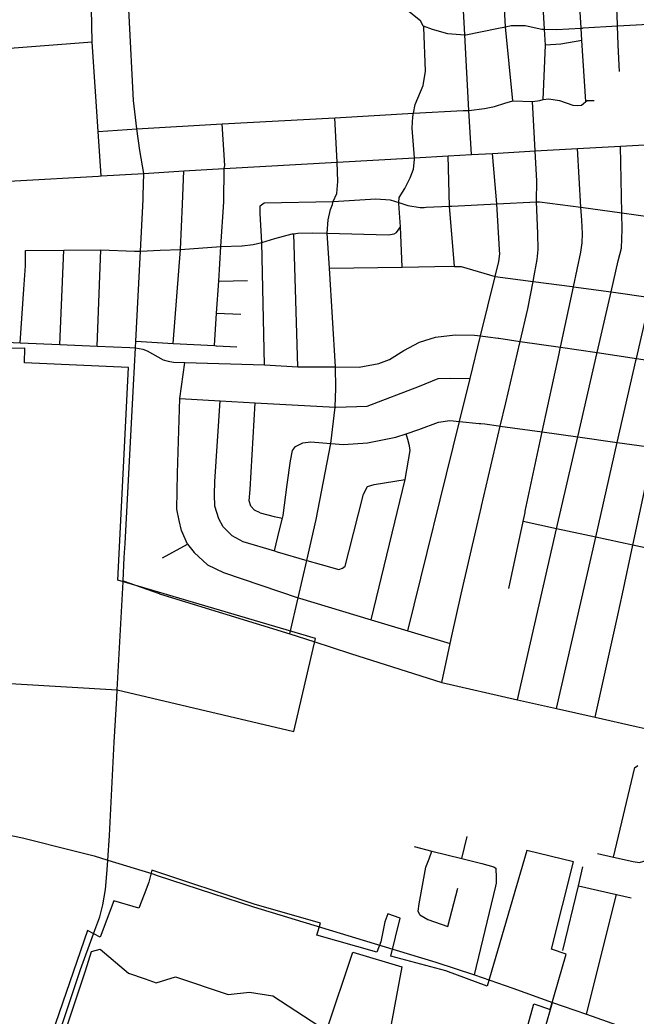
# Model space of a CAD drawing. Extents: x 1729596 to 1934326, y 644115 to 911751.
# Drawn here: x 1802200 to 1807203, y 701344 to 709438 of the extents above; entities that cross this region are included whole.
import ezdxf

# ---------------------------------------------------------------- set-up
doc = ezdxf.new("R2010")
doc.units = 0
for name, color, linetype in [('GM_X_City_Street', 7, 'Continuous'), ('GM_X_Corporation', 7, 'Continuous'), ('GM_X_County_Road', 7, 'Continuous')]:
    doc.layers.add(name, color=color, linetype=linetype)

msp = doc.modelspace()

# ---------------------------------------------------------------- linework, layer by layer
at = {"layer": 'GM_X_City_Street'}
for points in [[(1806794.3, 708774.4), (1806763.4, 709272.3), (1806757.2, 709372.1), (1806703.3, 710243.7), (1806682.4, 710580.3), (1806661.3, 710943.6), (1806624.4, 711578.1), (1806595.1, 712230.9), (1806595.1, 712310.4), (1806587.6, 712492.2)], [(1803206.5, 708189.8), (1803173.4, 708376), (1803148.3, 708552.6), (1803122.8, 708783.1), (1803087.3, 709471.8), (1803038.3, 710396.4), (1802987, 711350.7), (1802958.5, 711892.7), (1802961.2, 711953.8), (1802969.3, 711994.5), (1802984.3, 712044.8), (1803007.4, 712093.7), (1803059, 712110), (1803101.1, 712118.1), (1803150, 712119.5), (1803159.5, 712168.4), (1803154, 712301.5)], [(1806203, 708781.8), (1806142.6, 709382.8), (1806096.8, 710220.2), (1806077.7, 710569.4), (1806029.4, 711451.3)], [(1807052.1, 709395.1), (1807051.9, 709400), (1807017.3, 710255.1), (1807003.5, 710597.6)], [(1805403.2, 708305), (1805404.4, 708317.3), (1805384.3, 708558.9), (1805386.2, 708608.2), (1805391.4, 708650.7), (1805396.6, 708681.9), (1805410.1, 708752.3), (1805474.9, 708906.4), (1805492.5, 709021.3), (1805478.5, 709380.6), (1805473.4, 709389.9), (1805451.3, 709430.2), (1805388.4, 709481.8), (1805365.5, 709500.6), (1805305.3, 709589.6), (1805199.2, 709936.7), (1805189.7, 710185.9), (1805169.5, 710480.6), (1805168.7, 710491.8)], [(1802858.4, 708170.7), (1802835.8, 708532.6), (1802787.4, 709261.2), (1802781.9, 709529.1), (1802734.7, 710192.3), (1802734, 710204)], [(1805867.1, 708344.3), (1805843.7, 708703.3), (1805811.3, 709316.8), (1805764.5, 710206.7)], [(1806448.7, 708791.3), (1806466.6, 709232.9), (1806459.1, 709363.3), (1806409, 710233)], [(1806772.9, 709373), (1807052.3, 709389), (1807402.6, 709409.1), (1807746.7, 709428.8), (1808073, 709447.5), (1808404, 709466.5), (1808681.9, 709482.4), (1808688.4, 709482.8), (1809068.9, 709514.9), (1809402, 709522.5), (1809765.2, 709542.6), (1810118.9, 709562.3), (1810432.2, 709579.7)], [(1805473.4, 709389.9), (1805547.2, 709362), (1805672.4, 709328.7), (1805811.3, 709316.8), (1805821.2, 709316), (1806071, 709367.8), (1806142.6, 709382.8), (1806188.9, 709392.5), (1806303.3, 709393.1), (1806436.5, 709363.9), (1806459.1, 709363.3), (1806557, 709360.6), (1806757.2, 709372.1), (1806766.5, 709372.6), (1806772.9, 709373)], [(1807058.6, 709233.9), (1807058.5, 709236.6), (1807052.3, 709389), (1807052.1, 709395.1)], [(1802081.7, 709206.4), (1802787.4, 709261.2)], [(1806763.4, 709272.3), (1806591.4, 709241.3), (1806466.6, 709232.9)], [(1807067.3, 709018.9), (1807058.6, 709233.9)], [(1805799.3, 708701.2), (1805843.7, 708703.3), (1805972.1, 708718.4), (1806053, 708734.6), (1806136.6, 708760.6), (1806203, 708781.8), (1806361.9, 708776.6), (1806421.7, 708784.4), (1806448.7, 708791.3), (1806495.2, 708796.8), (1806581.8, 708782.7), (1806689, 708746.9), (1806727.3, 708741.7), (1806759.3, 708744.4), (1806777.1, 708758.9), (1806794.3, 708774.4), (1806804.7, 708783.7), (1806862.9, 708782.9)], [(1806382.7, 708373.8), (1806361.9, 708776.6)], [(1802835.8, 708532.6), (1803148.3, 708552.6), (1803842.8, 708594.3), (1804756, 708643.8), (1805396.6, 708681.9), (1805799.3, 708701.2)], [(1804775.1, 708283.5), (1804756, 708643.8)], [(1803858.4, 708229.7), (1803863.6, 708256.6), (1803842.8, 708594.3)], [(1802838.7, 708169.5), (1802858.4, 708170.7), (1803206.5, 708189.8), (1803531.1, 708211.5), (1803858.4, 708229.7), (1804775.1, 708283.5), (1805404.4, 708317.3), (1805677, 708333), (1805867.1, 708344.3), (1806036.3, 708353.8), (1806382.7, 708373.8), (1806727.9, 708392.6), (1807075.3, 708413.2), (1807419.1, 708431.3)], [(1806577.3, 706724.3), (1806584.1, 706755.9), (1806589.3, 706780), (1806694.3, 707269.6), (1806754.8, 707551.7), (1806764.6, 707625.7), (1806766.5, 707703.9), (1806761.1, 707812.4), (1806754.4, 707915.8), (1806727.9, 708392.6)], [(1806884.5, 706726.4), (1806884.6, 706726.7), (1806886.8, 706736.4), (1806999.5, 707227.6), (1807057.9, 707482), (1807084.5, 707583.7), (1807090.2, 707736.1), (1807086.2, 707870.5), (1807075.3, 708413.2)], [(1807200.9, 706667.1), (1807201.8, 706670.7), (1807205.7, 706688.1), (1807318.6, 707183.7), (1807416.1, 707611.7), (1807439, 707729.6), (1807435.7, 707822.9), (1807431.9, 707932.4), (1807419.1, 708431.3)], [(1805729, 707435.6), (1805689, 707924.7), (1805677, 708333)], [(1806093.4, 707572.1), (1806072.4, 707944), (1806036.3, 708353.8)], [(1806369.5, 707328.4), (1806399.7, 707490.7), (1806408.7, 707572.8), (1806406.2, 707703.2), (1806393.4, 707960.1), (1806393.2, 707966), (1806396.8, 708127.3), (1806382.7, 708373.8)], [(1803856.5, 707962.9), (1803858.4, 708229.7)], [(1804390.5, 704449.5), (1804458.6, 704743.7), (1804528.8, 705046.7), (1804606, 705379.8), (1804723.1, 705995.8), (1804723.2, 705996.1), (1804758.5, 706291.3), (1804758.6, 706292.5), (1804764.4, 706446.8), (1804762.3, 706618.4), (1804712.6, 707421.2), (1804694.9, 707705.9), (1804701.9, 707815.1), (1804720.9, 707897.1), (1804737.4, 707939), (1804744.5, 707964), (1804772.6, 708028.4), (1804781, 708126.7), (1804775.1, 708283.5)], [(1805304.8, 707430.5), (1805289.5, 707757.3), (1805275.3, 707947.8), (1805275.9, 707954.6), (1805280.2, 707996.1), (1805326.3, 708068.2), (1805369.7, 708155.9), (1805395.6, 708225.7), (1805403.2, 708305)], [(1799634.6, 707981.4), (1799665.7, 707983.2), (1800517.3, 708031.8), (1800968.6, 708055.2), (1801874, 708112.5), (1802159.6, 708129.9), (1802838.7, 708169.5)], [(1803199.4, 707979.1), (1803201, 708010.6), (1803206.5, 708189.8)], [(1803519.1, 707941.3), (1803531.1, 708211.5)], [(1804150.2, 707927), (1804182.5, 707951.7), (1804744.5, 707964), (1805089.7, 707985.8), (1805206.4, 707976.4), (1805275.9, 707954.6), (1805349.9, 707931.4), (1805450.7, 707913.5), (1805481.8, 707915), (1805497.9, 707915.7)], [(1803037.3, 704873.7), (1803037.6, 704879.9), (1803047.1, 705071.6), (1803053.7, 705184.7), (1803123.2, 706469.5), (1803137.6, 706773.7), (1803139.8, 706829.3), (1803178.2, 707558.7), (1803199.4, 707979.1)], [(1803443.5, 706807.8), (1803502.8, 707573.9), (1803519.1, 707941.3)], [(1803779.2, 706791.8), (1803796.6, 707054.2), (1803813.9, 707315.9), (1803832.4, 707595.9), (1803856.5, 707958.9), (1803856.5, 707962.9)], [(1804184.5, 706634.7), (1804165.4, 707628.9), (1804150.2, 707864.4), (1804150.2, 707927)], [(1805497.9, 707915.7), (1805689, 707924.7), (1805707.8, 707925.6)], [(1805707.8, 707925.6), (1806072.4, 707944), (1806393.4, 707960.1), (1806419.3, 707961.4), (1806754.4, 707915.8), (1807086.2, 707870.5), (1807435.7, 707822.9), (1807742.3, 707781.1), (1807987.9, 707747.6), (1808032.5, 707741.1), (1808313.8, 707699.9), (1808626.6, 707654.1), (1808855.9, 707620.5), (1808955.4, 707571), (1809014.3, 707541.7), (1809356.4, 707334.5), (1809461.1, 707306.7), (1809539.9, 707284.3), (1809722.9, 707239), (1810050.9, 707157.7), (1810060.6, 707155.3)], [(1804003.5, 707603.8), (1804093.3, 707613.7), (1804165.4, 707628.9), (1804269.8, 707662), (1804411.5, 707699.3), (1804423.2, 707700.7), (1804455.5, 707704.4), (1804575.9, 707709.1), (1804694.9, 707705.9), (1805192.6, 707692.8), (1805238.6, 707699.9), (1805256.4, 707710.3), (1805289.5, 707757.3)], [(1804457.4, 706620.5), (1804423.2, 707700.7)], [(1803129.8, 707560.4), (1803178.2, 707558.7), (1803339.5, 707566.3), (1803502.8, 707573.9), (1803832.4, 707595.9), (1804000.5, 707603.4), (1804003.5, 707603.8)], [(1802203.3, 706814.4), (1802231.1, 707250.5), (1802245, 707439.6), (1802246.3, 707564.2)], [(1802246.3, 707564.2), (1802557.3, 707567.2), (1802856.5, 707570), (1803129.8, 707560.4)], [(1802523.9, 706800.5), (1802557.3, 707567.2)], [(1802825.9, 706788.4), (1802856.5, 707570)], [(1805350.5, 704474.2), (1805768.9, 706175.6), (1805854.7, 706524.3), (1805939.9, 706871), (1806058.5, 707353.2), (1806088.7, 707475.9), (1806095.4, 707536.3), (1806093.6, 707567.7), (1806093.4, 707572.1)], [(1804712.6, 707421.2), (1805304.8, 707430.5), (1805701.8, 707436.7), (1805729, 707435.6), (1805784, 707433.4), (1806058.5, 707353.2), (1806366.4, 707312.8)], [(1803813.9, 707315.9), (1804048.4, 707321.6)], [(1806260, 706815.5), (1806262.6, 706826.4), (1806325.1, 707090.5), (1806366.6, 707312.8), (1806369.1, 707326.5), (1806369.5, 707328.4)], [(1806366.4, 707312.8), (1806366.6, 707312.8), (1806366.6, 707312.8), (1806683.2, 707271.2), (1806694.3, 707269.6), (1806999.5, 707227.6), (1807318.6, 707183.7), (1807606, 707144.2)], [(1807055.1, 704601.7), (1807055.3, 704602.5), (1807093.3, 704773.8), (1807177.3, 705170.5), (1807283.8, 705673.9), (1807346.7, 705963.5), (1807494.7, 706644.4), (1807606, 707144.2)], [(1803796.6, 707054.2), (1803994.2, 707047.1)], [(1799349.2, 706942.2), (1799578.9, 706903.5), (1799645, 706900.7), (1799829.3, 706916.6), (1800023.7, 706936.5), (1800078.3, 706929.7), (1800788.4, 706893.8), (1801212.5, 706868.8), (1801598.8, 706846.1), (1801917.9, 706826.7), (1802203.3, 706814.4), (1802523.9, 706800.5), (1802825.9, 706788.4), (1803092.8, 706775.8)], [(1803092.8, 706775.8), (1803137.6, 706773.7), (1803196.9, 706762.8), (1803232.3, 706749.8), (1803363.7, 706677.5), (1803405, 706666.7), (1803447.6, 706658.1), (1803540.1, 706653.7), (1804184.5, 706634.7), (1804457.4, 706620.5), (1804762.3, 706618.4), (1804954.5, 706617.1), (1805113, 706647.3), (1805201.4, 706680.4), (1805318.3, 706751.2), (1805443.2, 706820), (1805573.8, 706860.6), (1805734.2, 706880.8), (1805890.3, 706877), (1805939.9, 706871), (1806000.2, 706863.7), (1806083.9, 706851.8), (1806087.6, 706851.3)], [(1803139.8, 706829.3), (1803443.5, 706807.8), (1803779.2, 706791.8), (1803793.5, 706791.1), (1803795.8, 706791)], [(1803795.8, 706791), (1803959.9, 706783.2)], [(1805948.8, 705487.2), (1806100.3, 706138.1), (1806144.2, 706326.6), (1806259.5, 706813.7), (1806260, 706815.5)], [(1806087.6, 706851.3), (1806262.6, 706826.4), (1806589.3, 706780), (1806737.7, 706758.9), (1806886.8, 706736.4), (1807205.7, 706688.1), (1807494.7, 706644.4)], [(1806239.1, 703913.6), (1806558, 705303.4), (1806729.3, 706050), (1806884.5, 706726.4)], [(1806301.2, 705436.9), (1806303.4, 705447.1), (1806441.3, 706090.3), (1806577.3, 706724.3)], [(1803559.6, 705179.1), (1803513, 705288.5), (1803493.1, 705370.4), (1803475.1, 705462.4), (1803480.6, 705755.8), (1803497.9, 706363.1), (1803540.1, 706653.7)], [(1806557.7, 703842.4), (1806874.9, 705235.4), (1807050.2, 706005), (1807200.9, 706667.1)], [(1803497.9, 706363.1), (1803825.4, 706344.5), (1804110.7, 706328.2), (1804758.5, 706291.3), (1804763.7, 706291), (1805020.5, 706300.8), (1805444.5, 706463), (1805595.7, 706524.7), (1805692.1, 706526.9), (1805854.7, 706524.3)], [(1803849.6, 705320.2), (1803814, 705385.7), (1803783.7, 705487.5), (1803779.6, 705581.8), (1803783.3, 705688.4), (1803825.4, 706344.5)], [(1804150.3, 705433.5), (1804103.6, 705454.5), (1804074.8, 705488), (1804061.8, 705529.9), (1804069.8, 705622.5), (1804110.7, 706328.2)], [(1804437.5, 705972.3), (1804497.1, 706001.7), (1804561.2, 706009.2), (1804723.1, 705995.8), (1804828.6, 705987.1), (1805023.1, 706001.5), (1805250.9, 706046.8), (1805336.6, 706075.4), (1805438.3, 706109.3), (1805599.6, 706169.2), (1805689.6, 706183.3), (1805768.9, 706175.6), (1805928.5, 706160.1), (1805941.7, 706158.9)], [(1805941.7, 706158.9), (1805975.3, 706155.6), (1806084.8, 706140.3), (1806099.6, 706138.2)], [(1806099.6, 706138.2), (1806100.3, 706138.1), (1806441.3, 706090.3), (1806729.3, 706050), (1807050.2, 706005), (1807346.7, 705963.5), (1807701.6, 705913.7), (1807708.9, 705912.7), (1807717.2, 705911.5), (1807730.5, 705909.3)], [(1805052.2, 704564.2), (1805326.8, 705703.1), (1805367.9, 705940.1), (1805362.9, 705977.1), (1805349.7, 706029), (1805336.6, 706075.4)], [(1804266.3, 705123.5), (1804307.9, 705294.4), (1804332.3, 705391.2), (1804337.4, 705411.5), (1804370, 705663.4), (1804397.9, 705856.9), (1804414.1, 705939.6), (1804437.5, 705972.3)], [(1804990.1, 705585), (1805020.9, 705645.9), (1805076.7, 705663.3), (1805326.8, 705703.1)], [(1804818.6, 704984.5), (1804840.4, 705001.1), (1804871.9, 705116.3), (1804990.1, 705585)], [(1805783.7, 704771.4), (1805783.7, 704771.6), (1805910.6, 705322.7), (1805948.5, 705485.8), (1805948.8, 705487.2)], [(1804150.3, 705433.5), (1804263.3, 705403.9), (1804332.3, 705391.2)], [(1806168.7, 704818.9), (1806285.2, 705362), (1806301.2, 705436.9)], [(1803849.6, 705320.2), (1803921.4, 705249.5), (1804010.9, 705199.3), (1804266.3, 705123.5), (1804287.7, 705117.1), (1804528.8, 705046.7), (1804645.4, 705012.7), (1804788.7, 704973.8), (1804818.6, 704984.5)], [(1808364.7, 704793.7), (1808282.2, 704813.9), (1808008.1, 704881.1), (1807905.7, 704908.8), (1807856.4, 704940.1), (1807805.4, 704987.5), (1807780.7, 705022.8), (1807758.6, 705042.8), (1807522.8, 705095.5), (1807425.5, 705117.2), (1807177.3, 705170.5), (1806874.9, 705235.4), (1806558, 705303.4), (1806285.2, 705362)], [(1803357.3, 705068), (1803559.6, 705179.1)], [(1803559.6, 705179.1), (1803615.3, 705112), (1803723.9, 705012), (1803851.8, 704948.6), (1804458.6, 704743.7), (1804470.7, 704739.6), (1805052.2, 704564.2), (1805350.5, 704474.2), (1805692.7, 704371)], [(1805625.6, 704054.1), (1805692.7, 704371), (1805706.2, 704434.8), (1805783.7, 704771.4)], [(1806871, 703772.4), (1807055.1, 704601.7)], [(1804586.6, 704386.7), (1804884.4, 704291.4), (1805625.6, 704054.1), (1806239.1, 703913.6), (1806557.7, 703842.4), (1806871, 703772.4), (1807204.5, 703696.9), (1807446.9, 703641.9), (1807701.4, 703584.3), (1807975.4, 703522.2), (1808509.2, 703401.7), (1809302.1, 703222.6), (1809996.4, 703066.2), (1810269.2, 703000.7), (1810590.2, 702923.5), (1811351.9, 702740.4), (1811573.5, 702687.1), (1812482.7, 702469.2)], [(1802914.3, 702610.7), (1802927.8, 702812.4), (1802966, 703568.5), (1802986.2, 703926.3)], [(1807020.3, 702636), (1807193.2, 703364), (1807199.2, 703366.1), (1807217.1, 703380.3)], [(1800459.5, 703246.1), (1800483.6, 703232), (1800580.4, 703181.3), (1800676.3, 703142.6), (1800776.8, 703111.2), (1800875.5, 703085.4), (1801022.1, 703043.9), (1801169.1, 703008.7), (1801472, 702946.2), (1801685, 702903.8), (1802219.6, 702791.4), (1802629.4, 702690.1), (1802803.9, 702646.1), (1802914.3, 702610.7), (1803279.6, 702498.8), (1803315.4, 702487.2)], [(1805788.1, 702623.5), (1805831.6, 702802.7)], [(1805401, 702721.5), (1805544.9, 702685.1), (1805788.1, 702623.5), (1805949.4, 702582.6), (1806047.8, 702557.2), (1806068, 702543.2)], [(1805447, 702165.6), (1805434.8, 702197.6), (1805442.4, 702255.9), (1805496.5, 702553.5), (1805524, 702622), (1805544.9, 702685.1)], [(1806889.3, 702665.2), (1807020.3, 702636), (1807178.5, 702600.9), (1807230.7, 702593.1), (1807266.7, 702603.5), (1807302.6, 702625.8), (1807322.5, 702648), (1807355.7, 702692.8)], [(1802808.2, 702042.9), (1802847.8, 702151.9), (1802873.3, 702248.2), (1802894.5, 702372.8), (1802907.2, 702533.6), (1802914.3, 702610.7)], [(1805891, 701680.4), (1806063, 702400.6), (1806068.8, 702424.8), (1806068.5, 702471), (1806068, 702543.2)], [(1806608, 701876.2), (1806734.4, 702402.7), (1806771.7, 702558)], [(1806734.4, 702402.7), (1807043.4, 702332.6), (1807162.5, 702305.6)], [(1805674.3, 702072.7), (1805756.3, 702384.5)], [(1806799.9, 701360.6), (1807043.4, 702332.6)], [(1805447, 702165.6), (1805511.4, 702129.9), (1805674.3, 702072.7)], [(1806576.9, 699015), (1806618.5, 699092.5), (1806637.6, 699144.3), (1806642.5, 699170.9), (1806692.4, 699438.8), (1806693.8, 699446.3), (1806751.4, 699746.3), (1806839.3, 700204.1), (1806841.2, 700224.6), (1806849.5, 700314.4), (1806843.7, 700424.9), (1806808.4, 700511), (1806805.5, 700518.1), (1806780.1, 700552.7), (1806719.1, 700606.1), (1806635.5, 700657.5), (1806580.4, 700691.3), (1806453.7, 700770.2), (1806404.8, 700829.4), (1806388, 700892), (1806393.3, 700958.1), (1806430.9, 701130.1), (1806461.1, 701237.8), (1806524.4, 701455.3)], [(1806610.5, 701425.8), (1806799.9, 701360.6), (1807256.5, 701197.2), (1807451.5, 701129.1)]]:
    msp.add_lwpolyline(points, dxfattribs=at)
at = {"layer": 'GM_X_Corporation'}
msp.add_lwpolyline([(1801388.5, 704090.7), (1802988.8, 703995.5), (1804425.2, 703656.3), (1804599.6, 704411.7), (1802995.2, 704885.8), (1803082.2, 706613.8), (1802238.4, 706653.2), (1802239.8, 706769.9), (1802068.5, 706767.9), (1801960, 705036.6), (1801438.5, 705183.2)], close=True, dxfattribs=at)
for points in [[(1806290, 701140.4), (1806372.3, 701444.9), (1806422, 701426.1), (1806504.5, 701397.3), (1806635.4, 701847.8), (1806516.6, 701886.6), (1806694.7, 702596.6), (1806316.8, 702689.3), (1805994.6, 701587.8), (1805658.9, 701712.7), (1805210.4, 701832), (1805287.5, 702139.5), (1805187.7, 702174.8), (1805164, 702110.4), (1805130.1, 701947.7), (1805097, 701864.1), (1804611.3, 702000.6), (1804639.8, 702097.9), (1804102.1, 702253.5), (1803271.1, 702529.8), (1803246, 702431), (1803207.9, 702333.2), (1803164.8, 702222.2), (1802962.2, 702281.4), (1802850.9, 701984.2), (1802748.6, 702040.6), (1802315, 700780.9)], [(1802589.6, 701282.4), (1802731.2, 701712.3), (1802780.8, 701870.1), (1802852.8, 701887.8), (1803080.6, 701693.6), (1803217.5, 701647.2), (1803307.5, 701615.1), (1803464.2, 701664.1), (1803890.4, 701519.7), (1804065.1, 701537.7), (1804253.2, 701509.4), (1804688.9, 701225.4), (1804902.9, 701863.1), (1805300, 701744.4), (1805214.9, 701279.4)]]:
    msp.add_lwpolyline(points, dxfattribs=at)
at = {"layer": 'GM_X_County_Road'}
for points in [[(1802986.2, 703926.3), (1802990.1, 703994.7), (1803037.3, 704873.7)], [(1803037.6, 704879.9), (1803330.5, 704776.9), (1803334.5, 704775.7)], [(1803334.5, 704775.7), (1804390.5, 704449.5), (1804586.6, 704386.7)], [(1803315.4, 702487.2), (1803764, 702341.4), (1804095.9, 702232.6), (1805138.7, 701916.3), (1805576.6, 701783.6), (1805891, 701680.4), (1806202.7, 701570.6), (1806524.4, 701455.3), (1806610.5, 701425.8)], [(1802479.9, 701095.3), (1802550.7, 701299.9), (1802692, 701722.9), (1802796.8, 702011.7), (1802808.2, 702042.9)]]:
    msp.add_lwpolyline(points, dxfattribs=at)

doc.saveas('drawing.dxf')
